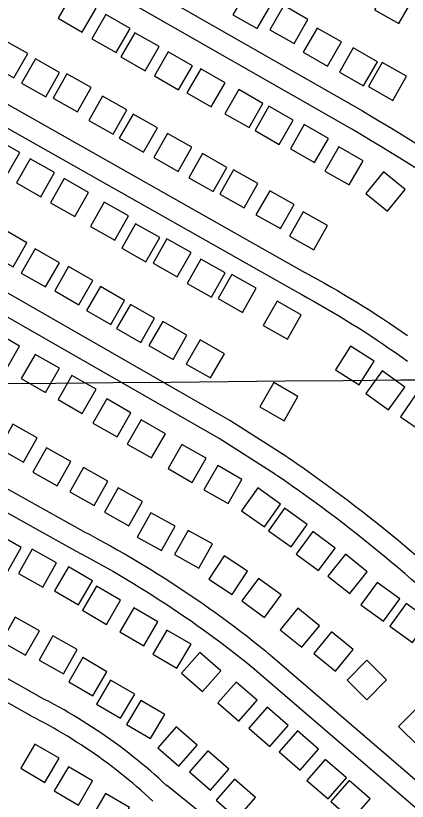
# Model space of a CAD drawing. Extents: x 3598634 to 3636690, y 517270 to 542944.
# Drawn here: x 3625997 to 3626558, y 528349 to 529477 of the extents above; entities that cross this region are included whole.
import ezdxf

# ---------------------------------------------------------------- set-up
doc = ezdxf.new("R2010")
doc.units = 0
for name, color, linetype in [('V-BLDG-OTLN', 7, 'Continuous'), ('V-GRID-MAJR', 7, 'Continuous'), ('V-ROAD-CNTR', 7, 'Continuous')]:
    doc.layers.add(name, color=color, linetype=linetype)

msp = doc.modelspace()

# ---------------------------------------------------------------- linework, layer by layer
at = {"layer": 'V-BLDG-OTLN'}
for points in [[(3626565.8, 529500.1), (3626531.1, 529520), (3626511.2, 529485.3), (3626545.9, 529465.4)], [(3626112, 529487.7), (3626077.4, 529507.6), (3626057.4, 529473), (3626092.1, 529453)], [(3626308.2, 529478), (3626342.9, 529458.2), (3626362.8, 529492.9), (3626328, 529512.8)], [(3626361.2, 529456.5), (3626395.9, 529436.7), (3626415.7, 529471.4), (3626381, 529491.3)], [(3626160.8, 529458.4), (3626126.1, 529478.3), (3626106.1, 529443.6), (3626140.8, 529423.7)], [(3626202.2, 529432.4), (3626167.5, 529452.3), (3626147.5, 529417.6), (3626182.2, 529397.7)], [(3626409, 529424.3), (3626443.7, 529404.5), (3626463.6, 529439.2), (3626428.9, 529459)], [(3625959.4, 529407.2), (3625994.2, 529387.5), (3626013.9, 529422.3), (3625979.1, 529442)], [(3626460.8, 529395.8), (3626495.5, 529376), (3626515.4, 529410.7), (3626480.6, 529430.6)], [(3626250.1, 529404.9), (3626215.4, 529424.9), (3626195.5, 529390.2), (3626230.1, 529370.3)], [(3626005.2, 529379.9), (3626040, 529360.2), (3626059.7, 529395), (3626024.9, 529414.7)], [(3626502.5, 529374.9), (3626537.2, 529355), (3626557.1, 529389.8), (3626522.3, 529409.6)], [(3626050.3, 529358.6), (3626085.1, 529338.9), (3626104.8, 529373.7), (3626070, 529393.4)], [(3626296.9, 529380.6), (3626262.3, 529400.5), (3626242.3, 529365.9), (3626277, 529345.9)], [(3626101.5, 529326.3), (3626136.3, 529306.6), (3626156, 529341.4), (3626121.2, 529361.1)], [(3626351.2, 529350.8), (3626316.5, 529370.7), (3626296.5, 529336), (3626331.2, 529316.1)], [(3626394.4, 529326.7), (3626359.7, 529346.7), (3626339.8, 529312), (3626374.5, 529292.1)], [(3626145.2, 529300.8), (3626180.1, 529281.1), (3626199.8, 529315.9), (3626164.9, 529335.6)], [(3626445.2, 529300.6), (3626410.5, 529320.6), (3626390.5, 529285.9), (3626425.2, 529265.9)], [(3626194.6, 529273), (3626229.4, 529253.3), (3626249.1, 529288.1), (3626214.3, 529307.8)], [(3626002.5, 529280.3), (3625967.7, 529300), (3625948, 529265.2), (3625982.8, 529245.5)], [(3626494.7, 529268.5), (3626460, 529288.4), (3626440.1, 529253.7), (3626474.7, 529233.8)], [(3626052.4, 529251.8), (3626017.6, 529271.5), (3625997.9, 529236.7), (3626032.7, 529217)], [(3626245, 529244), (3626279.8, 529224.3), (3626299.5, 529259.1), (3626264.7, 529278.8)], [(3626289.4, 529220.7), (3626324.2, 529201), (3626343.9, 529235.8), (3626309.1, 529255.5)], [(3626555.1, 529227.4), (3626524, 529252.6), (3626498.8, 529221.5), (3626529.9, 529196.4)], [(3626101.1, 529223.2), (3626066.2, 529242.9), (3626046.5, 529208.1), (3626081.4, 529188.4)], [(3626341.2, 529190.8), (3626376.1, 529171.1), (3626395.8, 529205.9), (3626360.9, 529225.6)], [(3626158.5, 529189.4), (3626123.7, 529209.1), (3626104, 529174.3), (3626138.8, 529154.6)], [(3626389.3, 529160.3), (3626424.1, 529140.6), (3626443.8, 529175.4), (3626409, 529195.1)], [(3625958.2, 529136.1), (3625992.9, 529116.2), (3626012.8, 529150.9), (3625978.1, 529170.8)], [(3626203.3, 529158.3), (3626168.4, 529178), (3626148.7, 529143.2), (3626183.5, 529123.4)], [(3626248.1, 529136.9), (3626213.3, 529156.6), (3626193.6, 529121.8), (3626228.4, 529102.1)], [(3626004.8, 529107.4), (3626039.5, 529087.5), (3626059.4, 529122.2), (3626024.7, 529142.1)], [(3626297, 529107.6), (3626262.2, 529127.3), (3626242.5, 529092.5), (3626277.3, 529072.8)], [(3626052.6, 529081.9), (3626087.3, 529062), (3626107.2, 529096.7), (3626072.5, 529116.6)], [(3626341.4, 529085.8), (3626306.6, 529105.5), (3626286.9, 529070.7), (3626321.7, 529051)], [(3626098.2, 529053.4), (3626132.9, 529033.5), (3626152.8, 529068.2), (3626118.1, 529088.1)], [(3626406.2, 529047.3), (3626371.4, 529067), (3626351.7, 529032.2), (3626386.5, 529012.5)], [(3626141.3, 529027.7), (3626176, 529007.8), (3626195.9, 529042.5), (3626161.2, 529062.4)], [(3626187.6, 529003.3), (3626222.3, 528983.4), (3626242.2, 529018.1), (3626207.5, 529038)], [(3626002.3, 529002.6), (3625967.6, 529022.5), (3625947.7, 528987.8), (3625982.4, 528967.9)], [(3626241.3, 528976.8), (3626276, 528956.9), (3626295.9, 528991.6), (3626261.2, 529011.5)], [(3626510.5, 528980.8), (3626476.8, 529002.4), (3626455.2, 528968.7), (3626488.9, 528947.1)], [(3626059.4, 528970.8), (3626024.7, 528990.7), (3626004.8, 528956), (3626039.5, 528936.1)], [(3626554.6, 528943.6), (3626522.1, 528966.9), (3626498.8, 528934.4), (3626531.3, 528911)], [(3626112.1, 528940.6), (3626077.4, 528960.5), (3626057.5, 528925.8), (3626092.2, 528905.9)], [(3626346.7, 528915.4), (3626381.4, 528895.5), (3626401.3, 528930.2), (3626366.6, 528950.1)], [(3626603.8, 528911.6), (3626570.7, 528934.1), (3626548.2, 528901), (3626581.3, 528878.5)], [(3626161.9, 528906.9), (3626127.2, 528926.8), (3626107.3, 528892.1), (3626142, 528872.2)], [(3625973.2, 528855.6), (3626008.1, 528836.1), (3626027.6, 528871.1), (3625992.7, 528890.5)], [(3626211.3, 528876.8), (3626176.6, 528896.7), (3626156.7, 528862), (3626191.4, 528842.1)], [(3626021.3, 528821.4), (3626056.2, 528801.9), (3626075.7, 528836.8), (3626040.8, 528856.3)], [(3626269.7, 528841.6), (3626235, 528861.5), (3626215.1, 528826.8), (3626249.8, 528806.9)], [(3626321.1, 528811.2), (3626286.4, 528831.1), (3626266.5, 528796.4), (3626301.2, 528776.5)], [(3626074.4, 528793.4), (3626109.3, 528773.9), (3626128.8, 528808.8), (3626093.9, 528828.3)], [(3626123.9, 528764.2), (3626158.8, 528744.7), (3626178.3, 528779.6), (3626143.4, 528799.1)], [(3626376.4, 528775.6), (3626343.9, 528798.9), (3626320.6, 528766.3), (3626353.2, 528743.1)], [(3626170.8, 528728.5), (3626205.8, 528709), (3626225.3, 528743.9), (3626190.3, 528763.4)], [(3626414.7, 528746.7), (3626382.1, 528770), (3626358.9, 528737.4), (3626391.4, 528714.2)], [(3625950.3, 528698.3), (3625985.1, 528678.5), (3626004.8, 528713.3), (3625970, 528733.1)], [(3626224.4, 528703.2), (3626259.4, 528683.7), (3626278.8, 528718.6), (3626243.9, 528738.1)], [(3626454.8, 528712.5), (3626422.6, 528736.3), (3626398.8, 528704.1), (3626431, 528680.3)], [(3626000.6, 528676.4), (3626035.4, 528656.7), (3626055.2, 528691.5), (3626020.4, 528711.2)], [(3626273.5, 528668.1), (3626307, 528646.2), (3626328.9, 528679.7), (3626295.5, 528701.6)], [(3626500.7, 528678.6), (3626469.5, 528703.7), (3626444.4, 528672.5), (3626475.6, 528647.4)], [(3626052.2, 528651.3), (3626086.7, 528631.1), (3626106.9, 528665.6), (3626072.4, 528685.8)], [(3626321.1, 528636.7), (3626353.4, 528613.1), (3626377.1, 528645.4), (3626344.8, 528669)], [(3626547.3, 528640), (3626514.9, 528663.4), (3626491.5, 528631), (3626523.9, 528607.6)], [(3626092.5, 528623.4), (3626127, 528603.2), (3626147.2, 528637.7), (3626112.7, 528657.9)], [(3626145.8, 528592.5), (3626180.3, 528572.3), (3626200.5, 528606.9), (3626166, 528627.1)], [(3626589, 528609.8), (3626556.5, 528633.2), (3626533.1, 528600.8), (3626565.5, 528577.3)], [(3626376, 528595.5), (3626407, 528570.2), (3626432.3, 528601.2), (3626401.3, 528626.5)], [(3625976.2, 528578.8), (3626011, 528559.1), (3626030.8, 528593.9), (3625996, 528613.6)], [(3626193.4, 528560.3), (3626227.9, 528540.1), (3626248.1, 528574.6), (3626213.6, 528594.8)], [(3626030.4, 528551.9), (3626065.2, 528532.1), (3626084.9, 528566.9), (3626050.1, 528586.7)], [(3626424.2, 528561.4), (3626455.1, 528536.1), (3626480.4, 528567.1), (3626449.5, 528592.4)], [(3626234.4, 528532.9), (3626264.6, 528506.6), (3626290.9, 528536.7), (3626260.7, 528563)], [(3626072.8, 528520.9), (3626107.3, 528500.7), (3626127.5, 528535.2), (3626093, 528555.4)], [(3626471.9, 528523.1), (3626500.3, 528495), (3626528.4, 528523.5), (3626499.9, 528551.6)], [(3626112.5, 528488.6), (3626147.1, 528468.4), (3626167.3, 528503), (3626132.7, 528523.2)], [(3626286.5, 528490.3), (3626316.6, 528464), (3626342.9, 528494.2), (3626312.8, 528520.4)], [(3626155.7, 528459.6), (3626190.2, 528439.4), (3626210.5, 528473.9), (3626175.9, 528494.1)], [(3626330.9, 528454.3), (3626361, 528428.1), (3626387.3, 528458.2), (3626357.2, 528484.5)], [(3626545.6, 528456.4), (3626574.1, 528428.4), (3626602.2, 528456.9), (3626573.7, 528484.9)], [(3626200.3, 528426.1), (3626230.5, 528399.8), (3626256.7, 528429.9), (3626226.6, 528456.2)], [(3626374.5, 528420.3), (3626404.7, 528394), (3626430.9, 528424.2), (3626400.8, 528450.5)], [(3626004.2, 528396.6), (3626038.7, 528376.4), (3626058.9, 528410.9), (3626024.4, 528431.1)], [(3626246.1, 528391.6), (3626276.2, 528365.3), (3626302.5, 528395.5), (3626272.4, 528421.8)], [(3626414.3, 528379.2), (3626444.5, 528352.9), (3626470.8, 528383), (3626440.6, 528409.3)], [(3626052, 528364.1), (3626086.6, 528343.9), (3626106.8, 528378.4), (3626072.2, 528398.6)], [(3626284.2, 528350.7), (3626314.4, 528324.4), (3626340.7, 528354.5), (3626310.5, 528380.8)], [(3626448.5, 528348.8), (3626478.6, 528322.6), (3626504.9, 528352.7), (3626474.7, 528379)], [(3626105.4, 528326.1), (3626139.9, 528305.9), (3626160.1, 528340.4), (3626125.6, 528360.6)]]:
    msp.add_lwpolyline(points, close=True, dxfattribs=at)
at = {"layer": 'V-GRID-MAJR'}
msp.add_spline([(3602797.9, 528737.7), (3608075.8, 528784.9), (3613353.8, 528832.9), (3618631.7, 528881.6), (3623909.7, 528931.1), (3629187.6, 528981.4), (3634465.5, 529032.5), (3634465.6, 529032.5)], degree=3, dxfattribs=at)
at = {"layer": 'V-ROAD-CNTR'}
for points in [[(3625901.4, 529678.5), (3626493.8, 529340.1)], [(3625886.6, 529652.4), (3626478.9, 529314.1)], [(3625780.9, 529465.1), (3626411.1, 529108.3)], [(3626493.9, 529340), (3626507.9, 529331.8), (3626521.8, 529323.5), (3626535.7, 529315.1), (3626549.5, 529306.7), (3626563.3, 529298.2), (3626577.1, 529289.6), (3626590.8, 529280.9), (3626604.5, 529272.2), (3626618.1, 529263.4), (3626631.7, 529254.6), (3626645.2, 529245.7), (3626658.7, 529236.7), (3626672.2, 529227.6), (3626685.6, 529218.5), (3626699, 529209.3), (3626712.3, 529200.1), (3626725.5, 529190.8), (3626738.8, 529181.4), (3626743.4, 529178.1)], [(3625973.7, 529321.4), (3626396.3, 529082.2)], [(3626478.7, 529314.2), (3626492.6, 529306), (3626506.4, 529297.8), (3626520.1, 529289.5), (3626533.8, 529281.1), (3626547.5, 529272.7), (3626561.2, 529264.2), (3626574.7, 529255.6), (3626588.3, 529247), (3626601.8, 529238.3), (3626615.3, 529229.5), (3626628.7, 529220.7), (3626642, 529211.8), (3626655.4, 529202.8), (3626668.7, 529193.8), (3626681.9, 529184.7), (3626695.1, 529175.5), (3626708.2, 529166.3), (3626721.4, 529157), (3626726, 529153.7)], [(3626385.4, 528843.4), (3626303.7, 528895.7), (3625872.5, 529143)], [(3626369.2, 528818.1), (3626288.2, 528870), (3625857.7, 529116.9)], [(3626410.8, 529108.5), (3626420.3, 529103.3), (3626429.8, 529098.1), (3626439.2, 529092.8), (3626448.6, 529087.5), (3626458, 529082.1), (3626467.3, 529076.6), (3626476.6, 529071), (3626485.8, 529065.4), (3626495, 529059.7), (3626504.2, 529053.9), (3626513.3, 529048.1), (3626522.4, 529042.2), (3626531.4, 529036.2), (3626540.4, 529030.2), (3626549.3, 529024.1), (3626558.2, 529017.9)], [(3626396.6, 529082.1), (3626405.9, 529077), (3626415.2, 529071.9), (3626424.5, 529066.7), (3626433.7, 529061.5), (3626442.9, 529056.2), (3626452, 529050.8), (3626461.1, 529045.3), (3626470.1, 529039.8), (3626479.1, 529034.2), (3626488.1, 529028.6), (3626497, 529022.9), (3626505.9, 529017.1), (3626514.8, 529011.2), (3626523.6, 529005.3), (3626532.3, 528999.3), (3626541, 528993.3), (3626549.7, 528987.2), (3626558.3, 528981)], [(3625750.6, 528928.2), (3626093.5, 528736.9)], [(3625735.8, 528902.1), (3626078.9, 528710.7)], [(3626603.4, 528673.1), (3626593.7, 528681.7), (3626584, 528690.3), (3626574.1, 528698.8), (3626564.3, 528707.2), (3626554.4, 528715.6), (3626544.4, 528723.9), (3626534.4, 528732.2), (3626524.3, 528740.3), (3626514.2, 528748.5), (3626504, 528756.5), (3626493.8, 528764.5), (3626483.5, 528772.5), (3626473.2, 528780.4), (3626462.8, 528788.2), (3626452.4, 528795.9), (3626441.9, 528803.6), (3626431.4, 528811.2), (3626420.9, 528818.8), (3626410.3, 528826.3), (3626399.6, 528833.7), (3626388.9, 528841), (3626385.8, 528843.2)], [(3626583.5, 528650.7), (3626573.9, 528659.2), (3626564.2, 528667.7), (3626554.6, 528676), (3626544.8, 528684.3), (3626535.1, 528692.6), (3626525.2, 528700.8), (3626515.4, 528708.9), (3626505.4, 528717), (3626495.5, 528725), (3626485.4, 528733), (3626475.4, 528740.9), (3626465.2, 528748.7), (3626455.1, 528756.5), (3626444.9, 528764.2), (3626434.6, 528771.8), (3626424.3, 528779.4), (3626413.9, 528786.9), (3626403.5, 528794.3), (3626393, 528801.7), (3626382.5, 528809), (3626372, 528816.3), (3626368.9, 528818.4)], [(3626093.1, 528737.1), (3626103, 528731.9), (3626112.9, 528726.6), (3626122.7, 528721.3), (3626132.5, 528715.8), (3626142.3, 528710.3), (3626152, 528704.8), (3626161.7, 528699.1), (3626171.3, 528693.4), (3626180.9, 528687.6), (3626190.5, 528681.8), (3626200, 528675.9), (3626209.5, 528669.9), (3626218.9, 528663.8), (3626228.3, 528657.7), (3626237.6, 528651.5), (3626246.9, 528645.3), (3626256.2, 528638.9), (3626265.4, 528632.5), (3626274.5, 528626.1), (3626283.6, 528619.6), (3626292.7, 528613), (3626301.7, 528606.3), (3626310.7, 528599.6), (3626319.6, 528592.8), (3626328.5, 528586), (3626337.3, 528579.1), (3626346, 528572.1), (3626354.8, 528565.1), (3626357.9, 528562.5)], [(3626033.9, 528497.5), (3625634.6, 528723.7)], [(3626079.2, 528710.6), (3626088.9, 528705.4), (3626098.6, 528700.2), (3626108.3, 528695), (3626117.9, 528689.7), (3626127.5, 528684.3), (3626137, 528678.8), (3626146.5, 528673.3), (3626155.9, 528667.7), (3626165.4, 528662), (3626174.7, 528656.3), (3626184.1, 528650.5), (3626193.3, 528644.6), (3626202.6, 528638.6), (3626211.8, 528632.6), (3626221, 528626.6), (3626230.1, 528620.4), (3626239.1, 528614.2), (3626248.2, 528608), (3626257.1, 528601.6), (3626266.1, 528595.2), (3626275, 528588.8), (3626283.8, 528582.2), (3626292.6, 528575.7), (3626301.3, 528569), (3626310, 528562.3), (3626318.7, 528555.5), (3626327.3, 528548.7), (3626335.9, 528541.8), (3626338.9, 528539.3)], [(3626019.2, 528471.4), (3625619.8, 528697.6)], [(3626358.2, 528562.3), (3626650.4, 528310.7)], [(3626338.6, 528539.5), (3626630.6, 528288.2)], [(3626213.6, 528371.6), (3626207.8, 528376.9), (3626201.9, 528382.3), (3626195.9, 528387.6), (3626189.9, 528392.9), (3626183.8, 528398.1), (3626177.7, 528403.2), (3626171.5, 528408.2), (3626165.3, 528413.2), (3626159, 528418.2), (3626152.6, 528423), (3626146.3, 528427.8), (3626139.8, 528432.6), (3626133.3, 528437.3), (3626126.8, 528441.9), (3626120.2, 528446.4), (3626113.6, 528450.9), (3626106.9, 528455.3), (3626100.2, 528459.6), (3626093.5, 528463.9), (3626086.7, 528468.1), (3626079.8, 528472.2), (3626072.9, 528476.3), (3626066, 528480.3), (3626059.1, 528484.2), (3626052, 528488), (3626045, 528491.8), (3626037.9, 528495.5), (3626033.4, 528497.8)], [(3626193.2, 528349.6), (3626187.5, 528354.8), (3626181.9, 528360), (3626176.1, 528365.1), (3626170.3, 528370.1), (3626164.5, 528375.1), (3626158.6, 528380.1), (3626152.6, 528384.9), (3626146.6, 528389.7), (3626140.6, 528394.5), (3626134.5, 528399.2), (3626128.3, 528403.8), (3626122.2, 528408.3), (3626115.9, 528412.8), (3626109.6, 528417.3), (3626103.3, 528421.6), (3626096.9, 528425.9), (3626090.5, 528430.2), (3626084.1, 528434.3), (3626077.6, 528438.4), (3626071, 528442.5), (3626064.5, 528446.4), (3626057.8, 528450.3), (3626051.2, 528454.2), (3626044.5, 528457.9), (3626037.7, 528461.6), (3626031, 528465.3), (3626024.1, 528468.8), (3626019.7, 528471.1)], [(3626310.8, 528292.8), (3626212.9, 528372.2)]]:
    msp.add_lwpolyline(points, dxfattribs=at)

doc.saveas('drawing.dxf')
